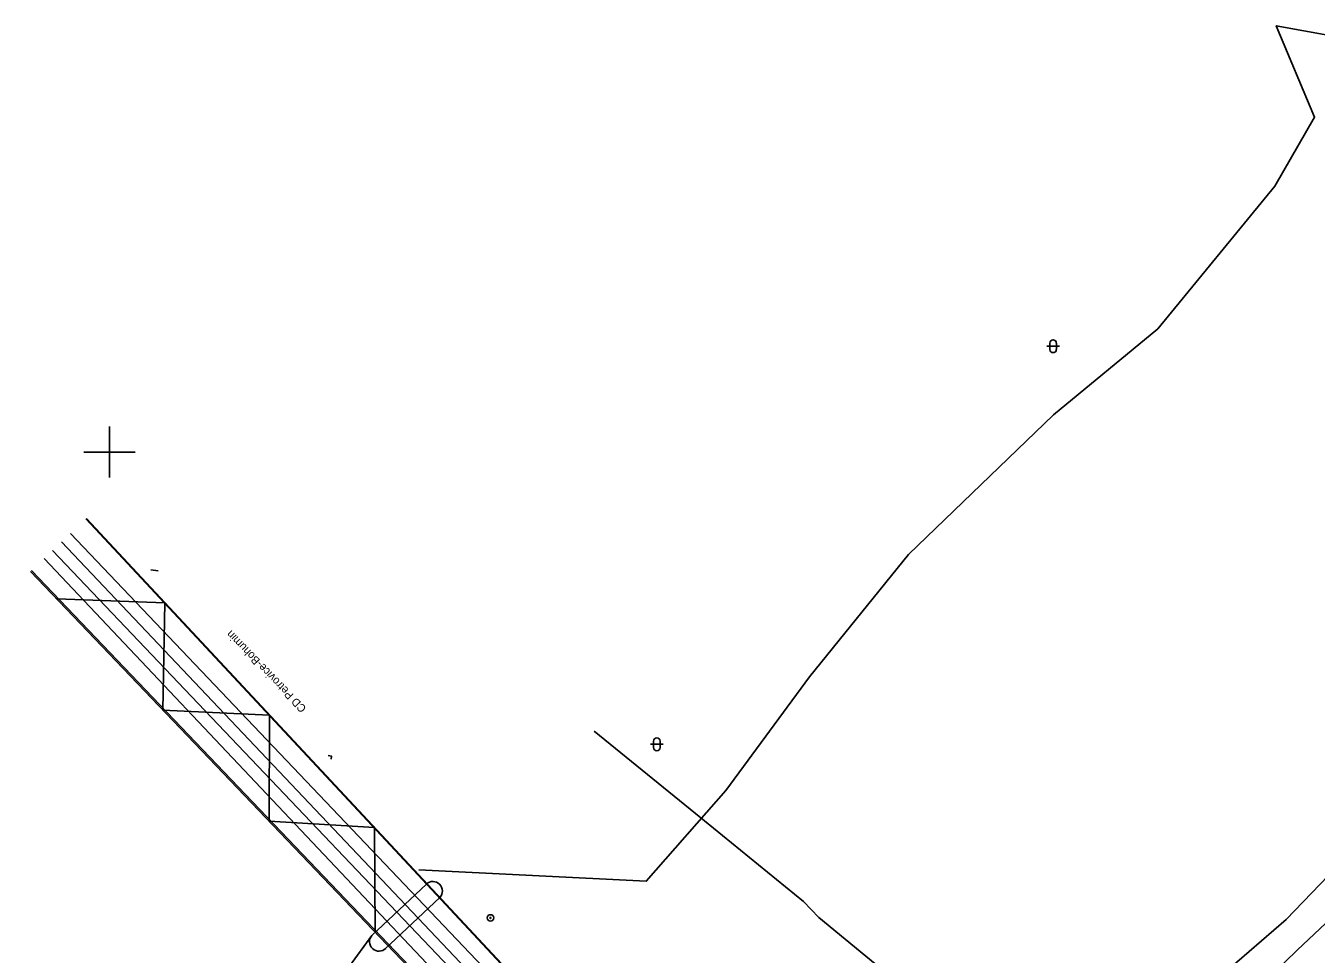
# Model space of a CAD drawing. Extents: x -469926 to -462499, y -1098642 to -1092733.
# Drawn here: x -467013.1 to -466811.6, y -1092878.4 to -1092733.4 of the extents above; entities that cross this region are included whole.
import ezdxf

# ---------------------------------------------------------------- set-up
doc = ezdxf.new("R2010")
doc.units = 0
for name, color, linetype in [('Vrstva 10', 7, 'Continuous'), ('Vrstva 13', 7, 'Continuous'), ('Vrstva 16', 7, 'Continuous'), ('Vrstva 20', 7, 'Continuous'), ('Vrstva 23', 7, 'Continuous'), ('Vrstva 24', 7, 'Continuous'), ('Vrstva 29', 7, 'Continuous'), ('Vrstva 4', 7, 'Continuous'), ('Vrstva 42', 7, 'Continuous'), ('Vrstva 46', 7, 'Continuous'), ('Vrstva 47', 7, 'Continuous'), ('Vrstva 9', 7, 'Continuous')]:
    doc.layers.add(name, color=color, linetype=linetype)

msp = doc.modelspace()

# ---------------------------------------------------------------- linework, layer by layer
at = {"layer": 'Vrstva 10'}
msp.add_lwpolyline([(-466924.31, -1092843.59), (-466908.51, -1092856.47), (-466891.65, -1092870.21), (-466889.25, -1092872.7), (-466851.7, -1092903.61), (-466834.64, -1092918.16), (-466821.48, -1092908.37), (-466810.97, -1092920.36)], dxfattribs=at)
at = {"layer": 'Vrstva 13'}
for radius in [0.5, 0.1, 0.03]:
    msp.add_circle((-466940.52, -1092872.75), radius, dxfattribs=at)
at = {"layer": 'Vrstva 16'}
for p, q in [((-467000, -1092800), (-467000, -1092796)), ((-467000, -1092800), (-467000, -1092796)), ((-467000, -1092800), (-467000, -1092796)), ((-467000, -1092800), (-467000, -1092796)), ((-467000, -1092800), (-467000, -1092796)), ((-467000, -1092800), (-467000, -1092796)), ((-467000, -1092800), (-467000, -1092796)), ((-467000, -1092800), (-467000, -1092796)), ((-467004, -1092800), (-466996, -1092800)), ((-467004, -1092800), (-466996, -1092800)), ((-467004, -1092800), (-466996, -1092800)), ((-467004, -1092800), (-466996, -1092800)), ((-467004, -1092800), (-466996, -1092800)), ((-467004, -1092800), (-466996, -1092800)), ((-467004, -1092800), (-466996, -1092800)), ((-467004, -1092800), (-466996, -1092800)), ((-467000, -1092800), (-467000, -1092804)), ((-467000, -1092800), (-467000, -1092804)), ((-467000, -1092800), (-467000, -1092804)), ((-467000, -1092800), (-467000, -1092804)), ((-467000, -1092800), (-467000, -1092804)), ((-467000, -1092800), (-467000, -1092804)), ((-467000, -1092800), (-467000, -1092804)), ((-467000, -1092800), (-467000, -1092804))]:
    msp.add_line(p, q, dxfattribs=at)
at = {"layer": 'Vrstva 20'}
for p, q in [((-466853.67, -1092783.48), (-466851.67, -1092783.48)), ((-466853.67, -1092783.48), (-466851.67, -1092783.48)), ((-466853.17, -1092782.98), (-466853.17, -1092783.98)), ((-466853.17, -1092782.98), (-466853.17, -1092783.98)), ((-466852.17, -1092782.98), (-466852.17, -1092783.98)), ((-466852.17, -1092782.98), (-466852.17, -1092783.98)), ((-466915.55, -1092845.64), (-466913.55, -1092845.64)), ((-466915.55, -1092845.64), (-466913.55, -1092845.64)), ((-466915.05, -1092845.14), (-466915.05, -1092846.14)), ((-466915.05, -1092845.14), (-466915.05, -1092846.14)), ((-466914.05, -1092845.14), (-466914.05, -1092846.14)), ((-466914.05, -1092845.14), (-466914.05, -1092846.14))]:
    msp.add_line(p, q, dxfattribs=at)
for centre, start, end in [((-466852.68, -1092782.98), 0, 180), ((-466852.68, -1092782.98), 0, 180), ((-466852.68, -1092783.98), 180, 0), ((-466852.68, -1092783.98), 180, 0), ((-466914.55, -1092845.14), 0, 180), ((-466914.55, -1092845.14), 0, 180), ((-466914.55, -1092846.14), 180, 0), ((-466914.55, -1092846.14), 180, 0)]:
    msp.add_arc(centre, 0.5, start, end, dxfattribs=at)
at = {"layer": 'Vrstva 23'}
msp.add_lwpolyline([(-466829.73, -1092892.51), (-466814.56, -1092877.78), (-466795.8, -1092860.08), (-466773.47, -1092837.51)], dxfattribs=at)
at = {"layer": 'Vrstva 24'}
for p, q in [((-467003.62, -1092810.4), (-466916.65, -1092903.61)), ((-466950.53, -1092867.47), (-466959.05, -1092875.5)), ((-466948.43, -1092869.55), (-466957.03, -1092877.65))]:
    msp.add_line(p, q, dxfattribs=at)
for points in [[(-466888.27, -1092939.86), (-466919.74, -1092906.65), (-467007.49, -1092814.04)], [(-466889.34, -1092940.92), (-466921.01, -1092907.72), (-467008.91, -1092815.38)], [(-467012.34, -1092818.65), (-466924.4, -1092910.74), (-466893.75, -1092943.24)], [(-466958.53, -1092875.01), (-466958.63, -1092858.62), (-466975.1, -1092857.65), (-466975, -1092841.07), (-466991.68, -1092840.29), (-466991.38, -1092823.53), (-467008.25, -1092822.94)]]:
    msp.add_lwpolyline(points, dxfattribs=at)
for centre, start, end in [((-466949.51, -1092868.55), 317.2771, 133.2749), ((-466957.93, -1092876.47), 139.2249, 315.2227)]:
    msp.add_arc(centre, 1.48, start, end, dxfattribs=at)
at = {"layer": 'Vrstva 29'}
msp.add_line((-466992.4, -1092818.58), (-466993.54, -1092818.41), dxfattribs=at)
for points in [[(-466886.23, -1092938.62), (-466886.59, -1092938.24), (-466918.17, -1092905.11), (-467006.09, -1092812.71)], [(-466890.5, -1092943.12), (-466890.88, -1092942.72), (-466922.86, -1092909.06), (-467010.23, -1092816.63)], [(-466965.42, -1092847.99), (-466965.32, -1092847.5), (-466965.85, -1092847.4)]]:
    msp.add_lwpolyline(points, dxfattribs=at)
at = {"layer": 'Vrstva 4'}
for p, q in [((-466816.29, -1092872.98), (-466773.5, -1092828.55)), ((-466851.7, -1092903.61), (-466816.29, -1092872.98))]:
    msp.add_line(p, q, dxfattribs=at)
at = {"layer": 'Vrstva 42'}
for p, q in [((-467003.62, -1092810.4), (-466916.65, -1092903.61)), ((-466950.53, -1092867.47), (-466959.05, -1092875.5)), ((-466948.43, -1092869.55), (-466957.03, -1092877.65))]:
    msp.add_line(p, q, dxfattribs=at)
for points in [[(-466732.14, -1092746.99), (-466754.84, -1092745.52), (-466773.5, -1092751.43), (-466791.36, -1092738.22), (-466817.84, -1092733.44), (-466811.86, -1092747.7), (-466818.08, -1092758.48), (-466836.35, -1092780.76)], [(-466836.35, -1092780.76), (-466852.6, -1092794.17), (-466875.28, -1092816), (-466890.71, -1092835.09), (-466903.8, -1092852.86), (-466916.2, -1092867.04), (-466951.69, -1092865.24)], [(-466888.27, -1092939.86), (-466919.74, -1092906.65), (-467007.49, -1092814.04)], [(-466889.34, -1092940.92), (-466921.01, -1092907.72), (-467008.91, -1092815.38)], [(-467012.34, -1092818.65), (-466924.4, -1092910.74), (-466892.64, -1092944.21)], [(-466958.53, -1092875.01), (-466958.63, -1092858.62), (-466975.1, -1092857.65), (-466975, -1092841.07), (-466991.68, -1092840.29), (-466991.38, -1092823.53), (-467008.25, -1092822.94)], [(-467051.07, -1092977.35), (-467037.74, -1092962.48), (-467020.11, -1092944.82), (-466993.24, -1092917.9), (-466969.52, -1092889.89), (-466959.05, -1092875.5)]]:
    msp.add_lwpolyline(points, dxfattribs=at)
for centre, start, end in [((-466949.51, -1092868.55), 317.2771, 133.2749), ((-466957.93, -1092876.47), 139.2249, 315.2227)]:
    msp.add_arc(centre, 1.48, start, end, dxfattribs=at)
at = {"layer": 'Vrstva 46'}
msp.add_line((-466950.78, -1092870.83), (-466950.78, -1092870.83), dxfattribs=at)
at = {"layer": 'Vrstva 47'}
msp.add_line((-466954.28, -1092875.82), (-466954.28, -1092875.82), dxfattribs=at)
at = {"layer": 'Vrstva 9'}
msp.add_line((-467003.68, -1092810.46), (-466916.71, -1092903.67), dxfattribs=at)
for points in [[(-466732.14, -1092746.99), (-466754.84, -1092745.52), (-466773.5, -1092751.43), (-466791.36, -1092738.22), (-466817.84, -1092733.44), (-466811.86, -1092747.7), (-466818.08, -1092758.48), (-466836.35, -1092780.76)], [(-466836.35, -1092780.76), (-466852.6, -1092794.17), (-466875.28, -1092816), (-466890.71, -1092835.09), (-466903.8, -1092852.86), (-466916.2, -1092867.04), (-466951.69, -1092865.24)], [(-467012.17, -1092818.48), (-466924.23, -1092910.57), (-466892.46, -1092944.26), (-466892.64, -1092944.65), (-466892.52, -1092944.8), (-466892.4, -1092945.11)]]:
    msp.add_lwpolyline(points, dxfattribs=at)

# ---------------------------------------------------------------- texts
at = {"layer": 'Vrstva 29'}
msp.add_text('CD Petrovice-Bohumin', height=1.25, rotation=134.0177, dxfattribs=at).set_placement((-466969.18, -1092839.97))

doc.saveas('drawing.dxf')
